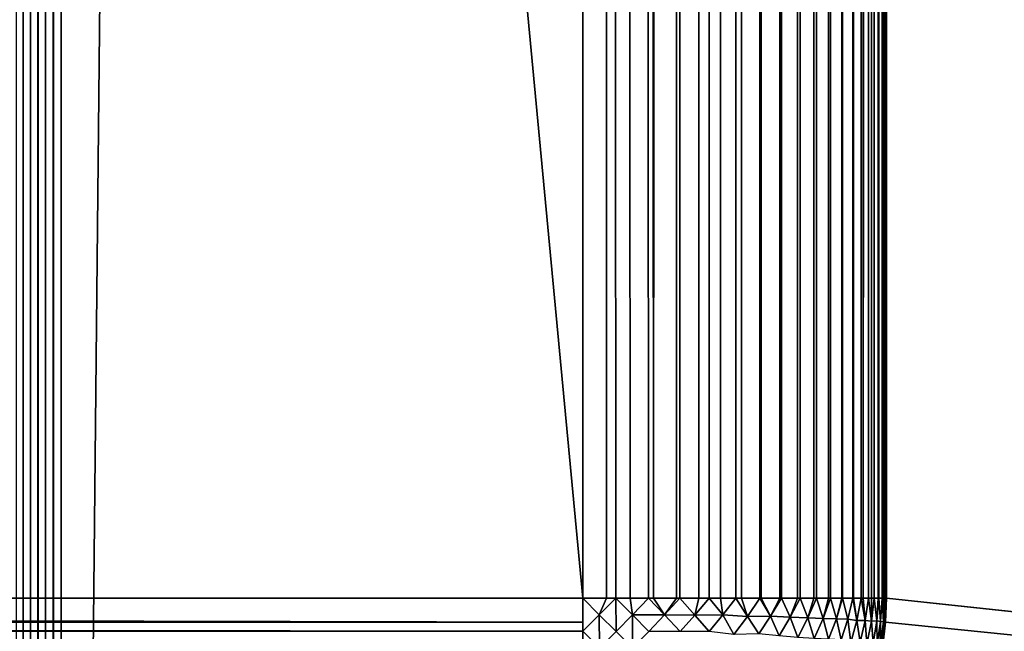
# Model space of a CAD drawing. Extents: x -302 to 302, y -900 to 900.
# Tile 279 of 656: x 112.44 to 119.89, y -876.95 to -872.32. Entities that reach past the tile are written whole.
import ezdxf

# ---------------------------------------------------------------- set-up
doc = ezdxf.new("R2010")
doc.units = 0
doc.header["$LTSCALE"] = 81.481481
for name, color, linetype in [('276', 7, 'CONTINUOUS'), ('281', 7, 'CONTINUOUS'), ('297', 7, 'CONTINUOUS'), ('3', 7, 'CONTINUOUS'), ('311', 7, 'CONTINUOUS'), ('312', 7, 'CONTINUOUS'), ('313', 7, 'CONTINUOUS'), ('97', 7, 'CONTINUOUS'), ('98', 7, 'CONTINUOUS')]:
    doc.layers.add(name, color=color, linetype=linetype)

msp = doc.modelspace()

# ---------------------------------------------------------------- linework, layer by layer
at = {"layer": '276', "color": 7, "linetype": 'CONTINUOUS'}
for points in [[(34.3, -876.7, -25), (34.3, 0, -25), (116.7, -876.7, -25), (34.3, -876.7, -25)], [(116.7, -876.7, -25), (34.3, 0, -25), (116.7, 0, -25), (116.7, -876.7, -25)]]:
    msp.add_3dface(points, dxfattribs=at)
at = {"layer": '281', "color": 7, "linetype": 'CONTINUOUS'}
for points in [[(119, 876.7), (119, -876.7), (119, 876.7, -22.7), (119, 876.7)], [(119, 876.7, -22.7), (119, -876.7), (119, 0, -22.7), (119, 876.7, -22.7)], [(119, 0, -22.7), (119, -876.7), (119, -876.7, -22.7), (119, 0, -22.7)]]:
    msp.add_3dface(points, dxfattribs=at)
at = {"layer": '297', "color": 7, "linetype": 'CONTINUOUS'}
for points in [[(119, -876.7), (118.9929, -876.8805), (119, -876.7, -22.7), (119, -876.7)], [(119, -876.7, -22.7), (118.9929, -876.8805), (118.9929, -876.8805, -22.7), (119, -876.7, -22.7)], [(118.9929, -876.8805), (118.9717, -877.0598), (118.9929, -876.8805, -22.7), (118.9929, -876.8805)], [(118.9929, -876.8805, -22.7), (118.9717, -877.0598), (118.9717, -877.0598, -22.7), (118.9929, -876.8805, -22.7)]]:
    msp.add_3dface(points, dxfattribs=at)
at = {"layer": '3', "color": 7, "linetype": 'CONTINUOUS'}
for points in [[(149.75, 880), (149.75, -880), (119, 876.7), (149.75, 880)], [(119, 876.7), (149.75, -880), (119, -876.7), (119, 876.7)], [(119, -876.7), (149.75, -880), (118.9929, -876.8805), (119, -876.7)], [(118.9929, -876.8805), (149.75, -880), (118.9717, -877.0598), (118.9929, -876.8805)]]:
    msp.add_3dface(points, dxfattribs=at)
at = {"layer": '311', "color": 7, "linetype": 'CONTINUOUS'}
for points in [[(34.3, -876.7, -25), (116.7, -876.7, -25), (116.7, -876.8805, -24.9929), (34.3, -876.7, -25)], [(34.3, -876.7, -25), (116.7, -876.8805, -24.9929), (34.3, -876.8805, -24.9929), (34.3, -876.7, -25)], [(116.7, -876.8805, -24.9929), (116.7, -876.9497, -24.9864), (34.3, -876.8805, -24.9929), (116.7, -876.8805, -24.9929)], [(34.3, -876.8805, -24.9929), (116.7, -876.9497, -24.9864), (34.3, -876.9497, -24.9864), (34.3, -876.8805, -24.9929)], [(116.7, -876.9497, -24.9864), (116.7, -877.0598, -24.9717), (34.3, -876.9497, -24.9864), (116.7, -876.9497, -24.9864)], [(34.3, -876.9497, -24.9864), (116.7, -877.0598, -24.9717), (34.3, -877.0598, -24.9717), (34.3, -876.9497, -24.9864)]]:
    msp.add_3dface(points, dxfattribs=at)
at = {"layer": '312', "color": 7, "linetype": 'CONTINUOUS'}
for points in [[(116.7, -876.7, -25), (116.8805, -876.7, -24.9929), (116.8253, -876.8253, -24.9932), (116.7, -876.7, -25)], [(116.7, -876.8805, -24.9929), (116.7, -876.7, -25), (116.7, -876.9497, -24.9864), (116.7, -876.8805, -24.9929)], [(116.7, -876.9497, -24.9864), (116.7, -876.7, -25), (116.8253, -876.8253, -24.9932), (116.7, -876.9497, -24.9864)], [(116.8805, -876.7, -24.9929), (116.9497, -876.7, -24.9864), (116.8253, -876.8253, -24.9932), (116.8805, -876.7, -24.9929)], [(116.8253, -876.8253, -24.9932), (116.9497, -876.7, -24.9864), (116.9523, -876.9523, -24.9722), (116.8253, -876.8253, -24.9932)], [(116.9497, -876.7, -24.9864), (117.0598, -876.7, -24.9717), (117.0765, -876.8266, -24.9654), (116.9497, -876.7, -24.9864)], [(116.9523, -876.9523, -24.9722), (116.9497, -876.7, -24.9864), (117.0765, -876.8266, -24.9654), (116.9523, -876.9523, -24.9722)], [(117.0598, -876.7, -24.9717), (117.1983, -876.7, -24.9454), (117.0765, -876.8266, -24.9654), (117.0598, -876.7, -24.9717)], [(117.0765, -876.8266, -24.9654), (117.1983, -876.7, -24.9454), (117.3196, -876.827, -24.9113), (117.0765, -876.8266, -24.9654)], [(117.1983, -876.7, -24.9454), (117.2369, -876.7, -24.9365), (117.3196, -876.827, -24.9113), (117.1983, -876.7, -24.9454)], [(117.2369, -876.7, -24.9365), (117.4107, -876.7, -24.8874), (117.3196, -876.827, -24.9113), (117.2369, -876.7, -24.9365)], [(117.4107, -876.7, -24.8874), (117.4355, -876.7, -24.8792), (117.3196, -876.827, -24.9113), (117.4107, -876.7, -24.8874)], [(117.3196, -876.827, -24.9113), (117.4355, -876.7, -24.8792), (117.5491, -876.8274, -24.8337), (117.3196, -876.827, -24.9113)], [(117.4355, -876.7, -24.8792), (117.5802, -876.7, -24.8249), (117.5491, -876.8274, -24.8337), (117.4355, -876.7, -24.8792)], [(117.5802, -876.7, -24.8249), (117.6565, -876.7, -24.7917), (117.5491, -876.8274, -24.8337), (117.5802, -876.7, -24.8249)], [(117.5491, -876.8274, -24.8337), (117.6565, -876.7, -24.7917), (117.7618, -876.8273, -24.7363), (117.5491, -876.8274, -24.8337)], [(117.6565, -876.7, -24.7917), (117.7442, -876.7, -24.7493), (117.7618, -876.8273, -24.7363), (117.6565, -876.7, -24.7917)], [(117.7442, -876.7, -24.7493), (117.8592, -876.7, -24.6865), (117.7618, -876.8273, -24.7363), (117.7442, -876.7, -24.7493)], [(117.7618, -876.8273, -24.7363), (117.8592, -876.7, -24.6865), (117.9473, -876.8381, -24.6275), (117.7618, -876.8273, -24.7363)], [(117.8592, -876.7, -24.6865), (117.9017, -876.7, -24.6611), (117.9473, -876.8381, -24.6275), (117.8592, -876.7, -24.6865)], [(117.9017, -876.7, -24.6611), (118.0422, -876.7, -24.5678), (117.9473, -876.8381, -24.6275), (117.9017, -876.7, -24.6611)], [(117.9473, -876.8381, -24.6275), (118.0422, -876.7, -24.5678), (118.1226, -876.8358, -24.5021), (117.9473, -876.8381, -24.6275)], [(118.0422, -876.7, -24.5678), (118.0519, -876.7, -24.5607), (118.1226, -876.8358, -24.5021), (118.0422, -876.7, -24.5678)], [(118.0519, -876.7, -24.5607), (118.1937, -876.7, -24.4489), (118.1226, -876.8358, -24.5021), (118.0519, -876.7, -24.5607)], [(118.1937, -876.7, -24.4489), (118.2042, -876.7, -24.4399), (118.1226, -876.8358, -24.5021), (118.1937, -876.7, -24.4489)], [(118.1226, -876.8358, -24.5021), (118.2042, -876.7, -24.4399), (118.2721, -876.8434, -24.3727), (118.1226, -876.8358, -24.5021)], [(118.2042, -876.7, -24.4399), (118.3263, -876.7, -24.3263), (118.2721, -876.8434, -24.3727), (118.2042, -876.7, -24.4399)], [(118.3263, -876.7, -24.3263), (118.3463, -876.7, -24.3061), (118.2721, -876.8434, -24.3727), (118.3263, -876.7, -24.3263)], [(118.2721, -876.8434, -24.3727), (118.3463, -876.7, -24.3061), (118.4044, -876.8493, -24.2371), (118.2721, -876.8434, -24.3727)], [(118.3463, -876.7, -24.3061), (118.4489, -876.7, -24.1937), (118.4044, -876.8493, -24.2371), (118.3463, -876.7, -24.3061)], [(118.4489, -876.7, -24.1937), (118.47, -876.7, -24.1687), (118.4044, -876.8493, -24.2371), (118.4489, -876.7, -24.1937)], [(118.4044, -876.8493, -24.2371), (118.47, -876.7, -24.1687), (118.5202, -876.8536, -24.0976), (118.4044, -876.8493, -24.2371)], [(118.47, -876.7, -24.1687), (118.5607, -876.7, -24.0519), (118.5202, -876.8536, -24.0976), (118.47, -876.7, -24.1687)], [(118.5607, -876.7, -24.0519), (118.5767, -876.7, -24.0297), (118.5202, -876.8536, -24.0976), (118.5607, -876.7, -24.0519)], [(118.5202, -876.8536, -24.0976), (118.5767, -876.7, -24.0297), (118.6205, -876.8564, -23.9559), (118.5202, -876.8536, -24.0976)], [(118.5767, -876.7, -24.0297), (118.6611, -876.7, -23.9017), (118.6205, -876.8564, -23.9559), (118.5767, -876.7, -24.0297)], [(118.6611, -876.7, -23.9017), (118.668, -876.7, -23.8904), (118.6205, -876.8564, -23.9559), (118.6611, -876.7, -23.9017)], [(118.6205, -876.8564, -23.9559), (118.668, -876.7, -23.8904), (118.7064, -876.8581, -23.8133), (118.6205, -876.8564, -23.9559)], [(118.668, -876.7, -23.8904), (118.7452, -876.7, -23.7522), (118.7064, -876.8581, -23.8133), (118.668, -876.7, -23.8904)], [(118.7064, -876.8581, -23.8133), (118.7452, -876.7, -23.7522), (118.7768, -876.8684, -23.6739), (118.7064, -876.8581, -23.8133)], [(118.7452, -876.7, -23.7522), (118.7493, -876.7, -23.7442), (118.7768, -876.8684, -23.6739), (118.7452, -876.7, -23.7522)], [(118.7493, -876.7, -23.7442), (118.8097, -876.7, -23.616), (118.7768, -876.8684, -23.6739), (118.7493, -876.7, -23.7442)], [(118.7768, -876.8684, -23.6739), (118.8097, -876.7, -23.616), (118.8378, -876.8681, -23.5316), (118.7768, -876.8684, -23.6739)], [(118.8097, -876.7, -23.616), (118.8249, -876.7, -23.5802), (118.8378, -876.8681, -23.5316), (118.8097, -876.7, -23.616)], [(118.8249, -876.7, -23.5802), (118.8633, -876.7, -23.4812), (118.8378, -876.8681, -23.5316), (118.8249, -876.7, -23.5802)], [(118.8378, -876.8681, -23.5316), (118.8633, -876.7, -23.4812), (118.8864, -876.875, -23.3923), (118.8378, -876.8681, -23.5316)], [(118.8633, -876.7, -23.4812), (118.8874, -876.7, -23.4107), (118.8864, -876.875, -23.3923), (118.8633, -876.7, -23.4812)], [(118.8874, -876.7, -23.4107), (118.9069, -876.7, -23.3478), (118.8864, -876.875, -23.3923), (118.8874, -876.7, -23.4107)], [(118.8864, -876.875, -23.3923), (118.9069, -876.7, -23.3478), (118.9264, -876.8711, -23.2513), (118.8864, -876.875, -23.3923)], [(118.9069, -876.7, -23.3478), (118.9365, -876.7, -23.2369), (118.9264, -876.8711, -23.2513), (118.9069, -876.7, -23.3478)], [(118.9365, -876.7, -23.2369), (118.9414, -876.7, -23.2157), (118.9264, -876.8711, -23.2513), (118.9365, -876.7, -23.2369)], [(118.9264, -876.8711, -23.2513), (118.9414, -876.7, -23.2157), (118.9558, -876.8756, -23.113), (118.9264, -876.8711, -23.2513)], [(118.9414, -876.7, -23.2157), (118.9675, -876.7, -23.0855), (118.9558, -876.8756, -23.113), (118.9414, -876.7, -23.2157)], [(118.9558, -876.8756, -23.113), (118.9675, -876.7, -23.0855), (118.9764, -876.8795, -22.9752), (118.9558, -876.8756, -23.113)], [(118.9675, -876.7, -23.0855), (118.9717, -876.7, -23.0598), (118.9764, -876.8795, -22.9752), (118.9675, -876.7, -23.0855)], [(118.9717, -876.7, -23.0598), (118.9857, -876.7, -22.9565), (118.9764, -876.8795, -22.9752), (118.9717, -876.7, -23.0598)], [(118.9857, -876.7, -22.9565), (118.9887, -876.8811, -22.8374), (118.9764, -876.8795, -22.9752), (118.9857, -876.7, -22.9565)], [(118.9857, -876.7, -22.9565), (118.9929, -876.7, -22.8805), (118.9887, -876.8811, -22.8374), (118.9857, -876.7, -22.9565)], [(118.9964, -876.7, -22.8279), (118.9929, -876.8805, -22.7), (118.9887, -876.8811, -22.8374), (118.9964, -876.7, -22.8279)], [(118.9929, -876.7, -22.8805), (118.9964, -876.7, -22.8279), (118.9887, -876.8811, -22.8374), (118.9929, -876.7, -22.8805)], [(119, -876.7, -22.7), (118.9929, -876.8805, -22.7), (118.9964, -876.7, -22.8279), (119, -876.7, -22.7)], [(116.7, -876.9497, -24.9864), (116.8253, -876.8253, -24.9932), (116.8266, -877.0765, -24.9654), (116.7, -876.9497, -24.9864)], [(116.8266, -877.0765, -24.9654), (116.8253, -876.8253, -24.9932), (116.9523, -876.9523, -24.9722), (116.8266, -877.0765, -24.9654)], [(116.9523, -876.9523, -24.9722), (117.0765, -876.8266, -24.9654), (117.0777, -877.0777, -24.9371), (116.9523, -876.9523, -24.9722)], [(117.0777, -877.0777, -24.9371), (117.0765, -876.8266, -24.9654), (117.2001, -876.9531, -24.9307), (117.0777, -877.0777, -24.9371)], [(117.2001, -876.9531, -24.9307), (117.0765, -876.8266, -24.9654), (117.3196, -876.827, -24.9113), (117.2001, -876.9531, -24.9307)], [(117.2001, -876.9531, -24.9307), (117.3196, -876.827, -24.9113), (117.4369, -876.9535, -24.864), (117.2001, -876.9531, -24.9307)], [(117.4369, -876.9535, -24.864), (117.3196, -876.827, -24.9113), (117.5491, -876.8274, -24.8337), (117.4369, -876.9535, -24.864)], [(117.4369, -876.9535, -24.864), (117.5491, -876.8274, -24.8337), (117.6586, -876.9533, -24.7753), (117.4369, -876.9535, -24.864)], [(117.6586, -876.9533, -24.7753), (117.5491, -876.8274, -24.8337), (117.7618, -876.8273, -24.7363), (117.6586, -876.9533, -24.7753)], [(117.6586, -876.9533, -24.7753), (117.7618, -876.8273, -24.7363), (117.8448, -876.9752, -24.6757), (117.6586, -876.9533, -24.7753)], [(117.8448, -876.9752, -24.6757), (117.7618, -876.8273, -24.7363), (117.9473, -876.8381, -24.6275), (117.8448, -876.9752, -24.6757)], [(117.8448, -876.9752, -24.6757), (117.9473, -876.8381, -24.6275), (118.0332, -876.9706, -24.5546), (117.8448, -876.9752, -24.6757)], [(118.0332, -876.9706, -24.5546), (117.9473, -876.8381, -24.6275), (118.1226, -876.8358, -24.5021), (118.0332, -876.9706, -24.5546)], [(118.0332, -876.9706, -24.5546), (118.1226, -876.8358, -24.5021), (118.1887, -876.9854, -24.4298), (118.0332, -876.9706, -24.5546)], [(118.1887, -876.9854, -24.4298), (118.1226, -876.8358, -24.5021), (118.2721, -876.8434, -24.3727), (118.1887, -876.9854, -24.4298)], [(118.1887, -876.9854, -24.4298), (118.2721, -876.8434, -24.3727), (118.3286, -876.9969, -24.2967), (118.1887, -876.9854, -24.4298)], [(118.3286, -876.9969, -24.2967), (118.2721, -876.8434, -24.3727), (118.4044, -876.8493, -24.2371), (118.3286, -876.9969, -24.2967)], [(118.3286, -876.9969, -24.2967), (118.4044, -876.8493, -24.2371), (118.4528, -877.0056, -24.1575), (118.3286, -876.9969, -24.2967)], [(118.4528, -877.0056, -24.1575), (118.4044, -876.8493, -24.2371), (118.5202, -876.8536, -24.0976), (118.4528, -877.0056, -24.1575)], [(118.4528, -877.0056, -24.1575), (118.5202, -876.8536, -24.0976), (118.5617, -877.0114, -24.0141), (118.4528, -877.0056, -24.1575)], [(118.5617, -877.0114, -24.0141), (118.5202, -876.8536, -24.0976), (118.6205, -876.8564, -23.9559), (118.5617, -877.0114, -24.0141)], [(118.5617, -877.0114, -24.0141), (118.6205, -876.8564, -23.9559), (118.6561, -877.0151, -23.8681), (118.5617, -877.0114, -24.0141)], [(118.6561, -877.0151, -23.8681), (118.6205, -876.8564, -23.9559), (118.7064, -876.8581, -23.8133), (118.6561, -877.0151, -23.8681)], [(118.6561, -877.0151, -23.8681), (118.7064, -876.8581, -23.8133), (118.731, -877.0347, -23.7262), (118.6561, -877.0151, -23.8681)], [(118.731, -877.0347, -23.7262), (118.7064, -876.8581, -23.8133), (118.7768, -876.8684, -23.6739), (118.731, -877.0347, -23.7262)], [(118.731, -877.0347, -23.7262), (118.7768, -876.8684, -23.6739), (118.7997, -877.0336, -23.5775), (118.731, -877.0347, -23.7262)], [(118.7997, -877.0336, -23.5775), (118.7768, -876.8684, -23.6739), (118.8378, -876.8681, -23.5316), (118.7997, -877.0336, -23.5775)], [(118.7997, -877.0336, -23.5775), (118.8378, -876.8681, -23.5316), (118.8523, -877.0474, -23.4328), (118.7997, -877.0336, -23.5775)], [(118.8523, -877.0474, -23.4328), (118.8378, -876.8681, -23.5316), (118.8864, -876.875, -23.3923), (118.8523, -877.0474, -23.4328)], [(118.8523, -877.0474, -23.4328), (118.8864, -876.875, -23.3923), (118.8985, -877.0405, -23.2838), (118.8523, -877.0474, -23.4328)], [(118.8985, -877.0405, -23.2838), (118.8864, -876.875, -23.3923), (118.9264, -876.8711, -23.2513), (118.8985, -877.0405, -23.2838)], [(118.8985, -877.0405, -23.2838), (118.9264, -876.8711, -23.2513), (118.9307, -877.0492, -23.1383), (118.8985, -877.0405, -23.2838)], [(118.9307, -877.0492, -23.1383), (118.9264, -876.8711, -23.2513), (118.9558, -876.8756, -23.113), (118.9307, -877.0492, -23.1383)], [(118.9307, -877.0492, -23.1383), (118.9558, -876.8756, -23.113), (118.9534, -877.0561, -22.9924), (118.9307, -877.0492, -23.1383)], [(118.9534, -877.0561, -22.9924), (118.9558, -876.8756, -23.113), (118.9764, -876.8795, -22.9752), (118.9534, -877.0561, -22.9924)], [(118.967, -877.0597, -22.8462), (118.9534, -877.0561, -22.9924), (118.9764, -876.8795, -22.9752), (118.967, -877.0597, -22.8462)], [(118.9887, -876.8811, -22.8374), (118.967, -877.0597, -22.8462), (118.9764, -876.8795, -22.9752), (118.9887, -876.8811, -22.8374)], [(118.9887, -876.8811, -22.8374), (118.9717, -877.0598, -22.7), (118.967, -877.0597, -22.8462), (118.9887, -876.8811, -22.8374)], [(118.9929, -876.8805, -22.7), (118.9717, -877.0598, -22.7), (118.9887, -876.8811, -22.8374), (118.9929, -876.8805, -22.7)], [(116.7, -877.0598, -24.9717), (116.7, -876.9497, -24.9864), (116.8266, -877.0765, -24.9654), (116.7, -877.0598, -24.9717)]]:
    msp.add_3dface(points, dxfattribs=at)
at = {"layer": '313', "color": 7, "linetype": 'CONTINUOUS'}
for points in [[(117.2369, -876.7, -24.9365), (116.7, 0, -25), (117.4107, 876.7, -24.8874), (117.2369, -876.7, -24.9365)], [(117.2369, -876.7, -24.9365), (117.4107, 876.7, -24.8874), (117.4107, -876.7, -24.8874), (117.2369, -876.7, -24.9365)], [(117.4107, 876.7, -24.8874), (117.4355, 876.7, -24.8792), (117.4107, -876.7, -24.8874), (117.4107, 876.7, -24.8874)], [(117.4107, -876.7, -24.8874), (117.4355, 876.7, -24.8792), (117.4355, -876.7, -24.8792), (117.4107, -876.7, -24.8874)], [(117.4355, 876.7, -24.8792), (117.5802, 876.7, -24.8249), (117.4355, -876.7, -24.8792), (117.4355, 876.7, -24.8792)], [(117.4355, -876.7, -24.8792), (117.5802, 876.7, -24.8249), (117.5802, -876.7, -24.8249), (117.4355, -876.7, -24.8792)], [(117.5802, 876.7, -24.8249), (117.6565, 876.7, -24.7917), (117.5802, -876.7, -24.8249), (117.5802, 876.7, -24.8249)], [(117.5802, -876.7, -24.8249), (117.6565, 876.7, -24.7917), (117.6565, -876.7, -24.7917), (117.5802, -876.7, -24.8249)], [(117.6565, 876.7, -24.7917), (117.7442, 876.7, -24.7493), (117.6565, -876.7, -24.7917), (117.6565, 876.7, -24.7917)], [(117.6565, -876.7, -24.7917), (117.7442, 876.7, -24.7493), (117.7442, -876.7, -24.7493), (117.6565, -876.7, -24.7917)], [(117.7442, 876.7, -24.7493), (117.8592, 876.7, -24.6865), (117.7442, -876.7, -24.7493), (117.7442, 876.7, -24.7493)], [(117.7442, -876.7, -24.7493), (117.8592, 876.7, -24.6865), (117.8592, -876.7, -24.6865), (117.7442, -876.7, -24.7493)], [(117.8592, 876.7, -24.6865), (117.9017, 876.7, -24.6611), (117.8592, -876.7, -24.6865), (117.8592, 876.7, -24.6865)], [(117.8592, -876.7, -24.6865), (117.9017, 876.7, -24.6611), (117.9017, -876.7, -24.6611), (117.8592, -876.7, -24.6865)], [(117.9017, 876.7, -24.6611), (118.0422, 876.7, -24.5678), (117.9017, -876.7, -24.6611), (117.9017, 876.7, -24.6611)], [(117.9017, -876.7, -24.6611), (118.0422, 876.7, -24.5678), (118.0422, -876.7, -24.5678), (117.9017, -876.7, -24.6611)], [(118.0422, 876.7, -24.5678), (118.0519, 876.7, -24.5607), (118.0422, -876.7, -24.5678), (118.0422, 876.7, -24.5678)], [(118.0422, -876.7, -24.5678), (118.0519, 876.7, -24.5607), (118.0519, -876.7, -24.5607), (118.0422, -876.7, -24.5678)], [(118.0519, 876.7, -24.5607), (118.1937, 876.7, -24.4489), (118.0519, -876.7, -24.5607), (118.0519, 876.7, -24.5607)], [(118.0519, -876.7, -24.5607), (118.1937, 876.7, -24.4489), (118.1937, -876.7, -24.4489), (118.0519, -876.7, -24.5607)], [(118.1937, 876.7, -24.4489), (118.2042, 876.7, -24.4399), (118.1937, -876.7, -24.4489), (118.1937, 876.7, -24.4489)], [(118.1937, -876.7, -24.4489), (118.2042, 876.7, -24.4399), (118.2042, -876.7, -24.4399), (118.1937, -876.7, -24.4489)], [(118.2042, 876.7, -24.4399), (118.3263, 876.7, -24.3263), (118.2042, -876.7, -24.4399), (118.2042, 876.7, -24.4399)], [(118.2042, -876.7, -24.4399), (118.3263, 876.7, -24.3263), (118.3263, -876.7, -24.3263), (118.2042, -876.7, -24.4399)], [(118.3263, 876.7, -24.3263), (118.3463, 876.7, -24.3061), (118.3263, -876.7, -24.3263), (118.3263, 876.7, -24.3263)], [(118.3263, -876.7, -24.3263), (118.3463, 876.7, -24.3061), (118.3463, -876.7, -24.3061), (118.3263, -876.7, -24.3263)], [(118.3463, 876.7, -24.3061), (118.4489, 876.7, -24.1937), (118.3463, -876.7, -24.3061), (118.3463, 876.7, -24.3061)], [(118.3463, -876.7, -24.3061), (118.4489, 876.7, -24.1937), (118.4489, -876.7, -24.1937), (118.3463, -876.7, -24.3061)], [(118.4489, 876.7, -24.1937), (118.47, 876.7, -24.1687), (118.4489, -876.7, -24.1937), (118.4489, 876.7, -24.1937)], [(118.4489, -876.7, -24.1937), (118.47, 876.7, -24.1687), (118.47, -876.7, -24.1687), (118.4489, -876.7, -24.1937)], [(118.47, 876.7, -24.1687), (118.5607, 876.7, -24.0519), (118.47, -876.7, -24.1687), (118.47, 876.7, -24.1687)], [(118.47, -876.7, -24.1687), (118.5607, 876.7, -24.0519), (118.5607, -876.7, -24.0519), (118.47, -876.7, -24.1687)], [(118.5607, 876.7, -24.0519), (118.5767, 876.7, -24.0297), (118.5607, -876.7, -24.0519), (118.5607, 876.7, -24.0519)], [(118.5607, -876.7, -24.0519), (118.5767, 876.7, -24.0297), (118.5767, -876.7, -24.0297), (118.5607, -876.7, -24.0519)], [(118.5767, 876.7, -24.0297), (118.6611, 876.7, -23.9017), (118.5767, -876.7, -24.0297), (118.5767, 876.7, -24.0297)], [(118.5767, -876.7, -24.0297), (118.6611, 876.7, -23.9017), (118.6611, -876.7, -23.9017), (118.5767, -876.7, -24.0297)], [(118.6611, 876.7, -23.9017), (118.668, 876.7, -23.8904), (118.6611, -876.7, -23.9017), (118.6611, 876.7, -23.9017)], [(118.6611, -876.7, -23.9017), (118.668, 876.7, -23.8904), (118.668, -876.7, -23.8904), (118.6611, -876.7, -23.9017)], [(118.668, 876.7, -23.8904), (118.7452, 876.7, -23.7522), (118.668, -876.7, -23.8904), (118.668, 876.7, -23.8904)], [(118.668, -876.7, -23.8904), (118.7452, 876.7, -23.7522), (118.7452, -876.7, -23.7522), (118.668, -876.7, -23.8904)], [(118.7452, 876.7, -23.7522), (118.7493, 876.7, -23.7442), (118.7452, -876.7, -23.7522), (118.7452, 876.7, -23.7522)], [(118.7452, -876.7, -23.7522), (118.7493, 876.7, -23.7442), (118.7493, -876.7, -23.7442), (118.7452, -876.7, -23.7522)], [(118.7493, 876.7, -23.7442), (118.8097, 876.7, -23.616), (118.7493, -876.7, -23.7442), (118.7493, 876.7, -23.7442)], [(118.7493, -876.7, -23.7442), (118.8097, 876.7, -23.616), (118.8097, -876.7, -23.616), (118.7493, -876.7, -23.7442)], [(118.8097, 876.7, -23.616), (118.8249, 876.7, -23.5802), (118.8097, -876.7, -23.616), (118.8097, 876.7, -23.616)], [(118.8097, -876.7, -23.616), (118.8249, 876.7, -23.5802), (118.8249, -876.7, -23.5802), (118.8097, -876.7, -23.616)], [(118.8249, 876.7, -23.5802), (118.8633, 876.7, -23.4812), (118.8249, -876.7, -23.5802), (118.8249, 876.7, -23.5802)], [(118.8249, -876.7, -23.5802), (118.8633, 876.7, -23.4812), (118.8633, -876.7, -23.4812), (118.8249, -876.7, -23.5802)], [(118.8633, 876.7, -23.4812), (118.8874, 876.7, -23.4107), (118.8633, -876.7, -23.4812), (118.8633, 876.7, -23.4812)], [(118.8633, -876.7, -23.4812), (118.8874, 876.7, -23.4107), (118.8874, -876.7, -23.4107), (118.8633, -876.7, -23.4812)], [(118.8874, 876.7, -23.4107), (118.9069, 876.7, -23.3478), (118.8874, -876.7, -23.4107), (118.8874, 876.7, -23.4107)], [(118.8874, -876.7, -23.4107), (118.9069, 876.7, -23.3478), (118.9069, -876.7, -23.3478), (118.8874, -876.7, -23.4107)], [(118.9069, -876.7, -23.3478), (118.9069, 876.7, -23.3478), (119, 0, -22.7), (118.9069, -876.7, -23.3478)], [(116.7, -876.7, -25), (116.7, 0, -25), (116.8805, -876.7, -24.9929), (116.7, -876.7, -25)], [(116.8805, -876.7, -24.9929), (116.7, 0, -25), (116.9497, -876.7, -24.9864), (116.8805, -876.7, -24.9929)], [(116.9497, -876.7, -24.9864), (116.7, 0, -25), (117.0598, -876.7, -24.9717), (116.9497, -876.7, -24.9864)], [(117.0598, -876.7, -24.9717), (116.7, 0, -25), (117.1983, -876.7, -24.9454), (117.0598, -876.7, -24.9717)], [(117.1983, -876.7, -24.9454), (116.7, 0, -25), (117.2369, -876.7, -24.9365), (117.1983, -876.7, -24.9454)], [(118.9365, -876.7, -23.2369), (118.9069, -876.7, -23.3478), (119, 0, -22.7), (118.9365, -876.7, -23.2369)], [(118.9414, -876.7, -23.2157), (118.9365, -876.7, -23.2369), (119, 0, -22.7), (118.9414, -876.7, -23.2157)], [(118.9675, -876.7, -23.0855), (118.9414, -876.7, -23.2157), (119, 0, -22.7), (118.9675, -876.7, -23.0855)], [(118.9717, -876.7, -23.0598), (118.9675, -876.7, -23.0855), (119, 0, -22.7), (118.9717, -876.7, -23.0598)], [(118.9857, -876.7, -22.9565), (118.9717, -876.7, -23.0598), (119, 0, -22.7), (118.9857, -876.7, -22.9565)], [(118.9929, -876.7, -22.8805), (118.9857, -876.7, -22.9565), (119, 0, -22.7), (118.9929, -876.7, -22.8805)], [(118.9964, -876.7, -22.8279), (118.9929, -876.7, -22.8805), (119, 0, -22.7), (118.9964, -876.7, -22.8279)], [(119, 0, -22.7), (119, -876.7, -22.7), (118.9964, -876.7, -22.8279), (119, 0, -22.7)]]:
    msp.add_3dface(points, dxfattribs=at)
at = {"layer": '97', "color": 7, "linetype": 'CONTINUOUS'}
for points in [[(112.4095, -900, 6.8183), (112.463, -900, 6.8429), (112.4095, 900, 6.8183), (112.4095, -900, 6.8183)], [(112.463, -900, 6.8429), (112.463, 900, 6.8429), (112.4095, 900, 6.8183), (112.463, -900, 6.8429)], [(112.463, -900, 6.8429), (112.5182, -900, 6.8633), (112.463, 900, 6.8429), (112.463, -900, 6.8429)], [(112.5182, -900, 6.8633), (112.5182, 900, 6.8633), (112.463, 900, 6.8429), (112.5182, -900, 6.8633)], [(112.5182, -900, 6.8633), (112.5749, -900, 6.8793), (112.5182, 900, 6.8633), (112.5182, -900, 6.8633)], [(112.5749, -900, 6.8793), (112.5749, 900, 6.8793), (112.5182, 900, 6.8633), (112.5749, -900, 6.8793)], [(112.5749, -900, 6.8793), (112.6327, -900, 6.8908), (112.5749, 900, 6.8793), (112.5749, -900, 6.8793)], [(112.6327, -900, 6.8908), (112.6327, 900, 6.8908), (112.5749, 900, 6.8793), (112.6327, -900, 6.8908)], [(112.6327, -900, 6.8908), (112.6911, -900, 6.8977), (112.6327, 900, 6.8908), (112.6327, -900, 6.8908)], [(112.6911, -900, 6.8977), (112.6911, 900, 6.8977), (112.6327, 900, 6.8908), (112.6911, -900, 6.8977)], [(112.6911, -900, 6.8977), (112.75, -900, 6.9), (112.6911, 900, 6.8977), (112.6911, -900, 6.8977)], [(112.75, -900, 6.9), (112.75, 900, 6.9), (112.6911, 900, 6.8977), (112.75, -900, 6.9)]]:
    msp.add_3dface(points, dxfattribs=at)
at = {"layer": '98', "color": 7, "linetype": 'CONTINUOUS'}
for points in [[(112.75, -900, 6.9), (131.75, -900, 6.9), (131.75, 900, 6.9), (112.75, -900, 6.9)], [(112.75, -900, 6.9), (131.75, 900, 6.9), (112.75, 900, 6.9), (112.75, -900, 6.9)]]:
    msp.add_3dface(points, dxfattribs=at)

doc.saveas('drawing.dxf')
